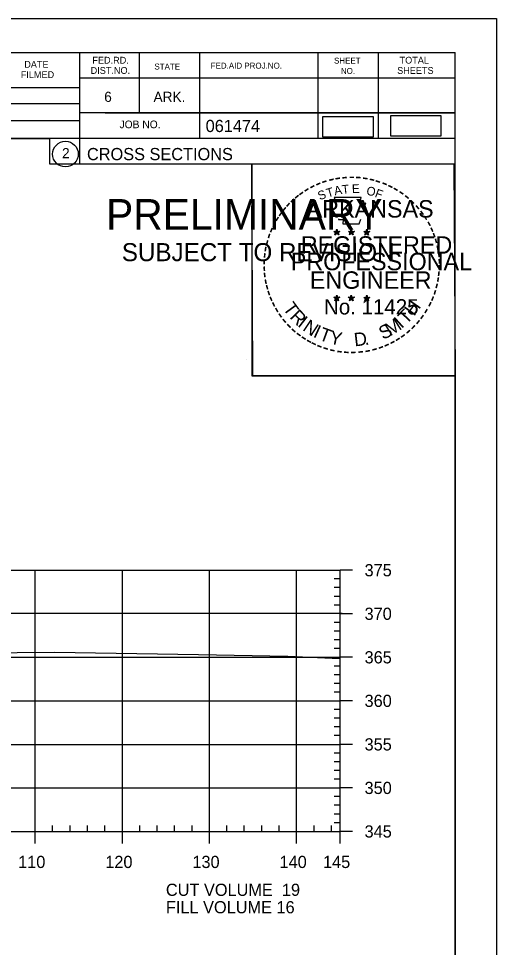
# Model space of a CAD drawing. Extents: x 1359801 to 1362404, y 372415 to 374228.
# Drawn here: x 1361928 to 1361982.8, y 373694.6 to 373801.3 of the extents above; entities that cross this region are included whole.
import ezdxf

# ---------------------------------------------------------------- set-up
doc = ezdxf.new("R2010")
doc.units = 0
for name, color, linetype in [('S_DRG_PT_SYM', 7, 'Continuous'), ('S_MAILBOX', 7, 'Continuous'), ('S_PRIMARY_CTL', 7, 'Continuous'), ('S_PRIMARY_CTL_ANNOT', 7, 'Continuous'), ('S_SHOULDER', 7, 'Continuous'), ('S_TELEPHONE_UTILITIES', 7, 'Continuous'), ('S_UNDERGROUND_CABLE', 7, 'Continuous'), ('S_UTL_PT_SYM', 7, 'Continuous'), ('S_WATER_UTILITIES', 7, 'Continuous')]:
    doc.layers.add(name, color=color, linetype=linetype)

msp = doc.modelspace()

# ---------------------------------------------------------------- linework, layer by layer
at = {"layer": 'S_DRG_PT_SYM'}
msp.add_lwpolyline([(1361872.46, 373728.42), (1361878.68, 373728.55), (1361886.16, 373728.61), (1361888.08, 373728.58), (1361909.26, 373728.33), (1361919.17, 373728.42), (1361932.09, 373728.54), (1361948.62, 373728.25), (1361958.88, 373728.06), (1361963.99, 373727.83), (1361964.89, 373727.79)], dxfattribs=at)
at = {"layer": 'S_MAILBOX'}
for p, q in [((1361674.89, 373737.94), (1361964.89, 373737.94)), ((1361929.89, 373707.94), (1361929.89, 373737.94)), ((1361939.89, 373707.94), (1361939.89, 373737.94)), ((1361949.89, 373707.94), (1361949.89, 373737.94)), ((1361959.89, 373707.94), (1361959.89, 373737.94)), ((1361964.89, 373707.94), (1361964.89, 373737.94)), ((1361675.11, 373733), (1361965.11, 373733)), ((1361674.89, 373727.94), (1361964.89, 373727.94)), ((1361674.89, 373722.94), (1361964.89, 373722.94)), ((1361674.89, 373717.94), (1361964.89, 373717.94)), ((1361674.89, 373712.94), (1361964.89, 373712.94)), ((1361674.89, 373707.94), (1361964.89, 373707.94))]:
    msp.add_line(p, q, dxfattribs=at)
at = {"layer": 'S_SHOULDER'}
for p, q in [((1361649.49, 373801.29), (1361982.82, 373801.29)), ((1361954.1, 373762.14), (1361954.1, 373762.14))]:
    msp.add_line(p, q, dxfattribs=at)
for points in [[(1361649.48, 373801.29), (1361982.82, 373801.29), (1361982.82, 373587.95), (1361649.48, 373587.95)], [(1361895.81, 373797.4), (1361895.81, 373787.52), (1361931.54, 373787.52), (1361931.54, 373784.6), (1361954.74, 373784.6), (1361954.74, 373760.26), (1361978.07, 373760.26), (1361978.07, 373591.94), (1361661.89, 373591.94), (1361661.89, 373797.4)], [(1361954.74, 373784.6), (1361977.95, 373784.6), (1361978.07, 373760.26), (1361954.86, 373760.26)]]:
    msp.add_lwpolyline(points, close=True, dxfattribs=at)
at = {"layer": 'S_TELEPHONE_UTILITIES'}
for p, q in [((1361964.5, 373777.1), (1361964.46, 373776.85)), ((1361964.5, 373776.74), (1361964.5, 373777.1)), ((1361964.5, 373777.1), (1361964.55, 373776.85)), ((1361966.17, 373777.1), (1361966.13, 373776.85)), ((1361966.17, 373776.74), (1361966.17, 373777.1)), ((1361966.17, 373777.1), (1361966.22, 373776.85)), ((1361967.94, 373777.09), (1361967.9, 373776.84)), ((1361967.94, 373776.73), (1361967.94, 373777.09)), ((1361967.94, 373777.09), (1361967.99, 373776.84)), ((1361964.16, 373776.85), (1361964.5, 373776.74)), ((1361964.16, 373776.85), (1361964.41, 373776.81)), ((1361964.16, 373776.85), (1361964.39, 373776.73)), ((1361964.29, 373776.44), (1361964.5, 373776.74)), ((1361964.29, 373776.44), (1361964.41, 373776.69)), ((1361964.29, 373776.44), (1361964.5, 373776.66)), ((1361964.85, 373776.85), (1361964.5, 373776.74)), ((1361964.72, 373776.44), (1361964.5, 373776.74)), ((1361964.72, 373776.44), (1361964.5, 373776.66)), ((1361964.85, 373776.85), (1361964.57, 373776.8)), ((1361964.72, 373776.44), (1361964.58, 373776.73)), ((1361964.85, 373776.85), (1361964.65, 373776.75)), ((1361965.83, 373776.85), (1361966.17, 373776.74)), ((1361965.83, 373776.85), (1361966.08, 373776.81)), ((1361965.83, 373776.85), (1361966.06, 373776.73)), ((1361965.96, 373776.44), (1361966.17, 373776.74)), ((1361965.96, 373776.44), (1361966.08, 373776.69)), ((1361965.96, 373776.44), (1361966.17, 373776.66)), ((1361966.52, 373776.85), (1361966.17, 373776.74)), ((1361966.39, 373776.44), (1361966.17, 373776.74)), ((1361966.39, 373776.44), (1361966.17, 373776.66)), ((1361966.52, 373776.85), (1361966.24, 373776.8)), ((1361966.39, 373776.44), (1361966.25, 373776.73)), ((1361966.52, 373776.85), (1361966.32, 373776.75)), ((1361967.59, 373776.84), (1361967.94, 373776.73)), ((1361967.59, 373776.84), (1361967.84, 373776.79)), ((1361967.59, 373776.84), (1361967.83, 373776.72)), ((1361967.72, 373776.43), (1361967.94, 373776.73)), ((1361967.72, 373776.43), (1361967.85, 373776.67)), ((1361967.72, 373776.43), (1361967.94, 373776.65)), ((1361968.29, 373776.84), (1361967.94, 373776.73)), ((1361968.15, 373776.43), (1361967.94, 373776.73)), ((1361968.15, 373776.43), (1361967.94, 373776.64)), ((1361968.29, 373776.84), (1361968, 373776.79)), ((1361968.15, 373776.43), (1361968.01, 373776.72)), ((1361968.29, 373776.84), (1361968.08, 373776.74)), ((1361964.15, 373769.28), (1361964.5, 373769.17)), ((1361964.15, 373769.28), (1361964.4, 373769.23)), ((1361964.15, 373769.28), (1361964.39, 373769.16)), ((1361964.28, 373768.87), (1361964.5, 373769.17)), ((1361964.28, 373768.87), (1361964.41, 373769.11)), ((1361964.28, 373768.87), (1361964.5, 373769.09)), ((1361964.5, 373769.53), (1361964.46, 373769.28)), ((1361964.5, 373769.17), (1361964.5, 373769.53)), ((1361964.5, 373769.53), (1361964.55, 373769.28)), ((1361964.85, 373769.28), (1361964.5, 373769.17)), ((1361964.71, 373768.87), (1361964.5, 373769.17)), ((1361964.71, 373768.87), (1361964.5, 373769.08)), ((1361964.85, 373769.28), (1361964.56, 373769.23)), ((1361964.71, 373768.87), (1361964.58, 373769.16)), ((1361964.85, 373769.28), (1361964.64, 373769.18)), ((1361965.82, 373769.28), (1361966.17, 373769.17)), ((1361965.82, 373769.28), (1361966.07, 373769.23)), ((1361965.82, 373769.28), (1361966.06, 373769.16)), ((1361965.95, 373768.87), (1361966.17, 373769.17)), ((1361965.95, 373768.87), (1361966.08, 373769.11)), ((1361965.95, 373768.87), (1361966.17, 373769.09)), ((1361966.17, 373769.53), (1361966.13, 373769.28)), ((1361966.17, 373769.17), (1361966.17, 373769.53)), ((1361966.17, 373769.53), (1361966.22, 373769.28)), ((1361966.52, 373769.28), (1361966.17, 373769.17)), ((1361966.38, 373768.87), (1361966.17, 373769.17)), ((1361966.38, 373768.87), (1361966.17, 373769.08)), ((1361966.52, 373769.28), (1361966.23, 373769.23)), ((1361966.38, 373768.87), (1361966.25, 373769.16)), ((1361966.52, 373769.28), (1361966.31, 373769.18)), ((1361967.59, 373769.27), (1361967.94, 373769.16)), ((1361967.59, 373769.27), (1361967.84, 373769.22)), ((1361967.59, 373769.27), (1361967.82, 373769.15)), ((1361967.72, 373768.86), (1361967.94, 373769.16)), ((1361967.72, 373768.86), (1361967.85, 373769.1)), ((1361967.72, 373768.86), (1361967.93, 373769.08)), ((1361967.94, 373769.52), (1361967.9, 373769.27)), ((1361968.15, 373768.86), (1361967.93, 373769.07)), ((1361967.94, 373769.16), (1361967.94, 373769.52)), ((1361967.94, 373769.52), (1361967.99, 373769.27)), ((1361968.28, 373769.27), (1361967.94, 373769.16)), ((1361968.15, 373768.86), (1361967.94, 373769.16)), ((1361968.28, 373769.27), (1361968, 373769.22)), ((1361968.15, 373768.86), (1361968.01, 373769.15)), ((1361968.28, 373769.27), (1361968.08, 373769.17))]:
    msp.add_line(p, q, dxfattribs=at)
for points in [[(1361964.2, 373780.73), (1361964.47, 373779.9)], [(1361967.71, 373779.81), (1361967.85, 373780.09), (1361967.16, 373780.07), (1361967.31, 373780.73), (1361964.2, 373780.73)], [(1361964.69, 373778.31), (1361964.69, 373778.22), (1361965.25, 373778.2), (1361965.2, 373777.73), (1361967.07, 373777.73), (1361967.27, 373778.26)], [(1361964.5, 373777.1), (1361964.72, 373776.44), (1361964.16, 373776.85), (1361964.85, 373776.85), (1361964.29, 373776.44), (1361964.5, 373777.1)], [(1361966.17, 373777.1), (1361966.39, 373776.44), (1361965.83, 373776.85), (1361966.52, 373776.85), (1361965.96, 373776.44), (1361966.17, 373777.1)], [(1361967.94, 373777.09), (1361968.15, 373776.43), (1361967.59, 373776.84), (1361968.29, 373776.84), (1361967.72, 373776.43), (1361967.94, 373777.09)], [(1361964.5, 373769.53), (1361964.71, 373768.87), (1361964.15, 373769.28), (1361964.85, 373769.28), (1361964.28, 373768.87), (1361964.5, 373769.53)], [(1361966.17, 373769.53), (1361966.38, 373768.87), (1361965.82, 373769.28), (1361966.52, 373769.28), (1361965.95, 373768.87), (1361966.17, 373769.53)], [(1361967.94, 373769.52), (1361968.15, 373768.86), (1361967.59, 373769.27), (1361968.28, 373769.27), (1361967.72, 373768.86), (1361967.94, 373769.52)]]:
    msp.add_lwpolyline(points, dxfattribs=at)
for centre, radius in [((1361964.5, 373776.74), 0.172), ((1361964.5, 373776.74), 0.145), ((1361964.5, 373776.74), 0.116), ((1361964.5, 373776.74), 0.0991), ((1361964.5, 373776.74), 0.0747), ((1361964.5, 373776.74), 0.0495), ((1361964.5, 373776.74), 0.0296), ((1361966.17, 373776.74), 0.172), ((1361966.17, 373776.74), 0.145), ((1361966.17, 373776.74), 0.116), ((1361966.17, 373776.74), 0.0991), ((1361966.17, 373776.74), 0.0747), ((1361966.17, 373776.74), 0.0495), ((1361966.17, 373776.74), 0.0296), ((1361967.94, 373776.73), 0.172), ((1361967.94, 373776.73), 0.145), ((1361967.94, 373776.73), 0.116), ((1361967.94, 373776.73), 0.0991), ((1361967.94, 373776.73), 0.0747), ((1361967.94, 373776.73), 0.0495), ((1361967.94, 373776.73), 0.0296), ((1361964.5, 373769.17), 0.172), ((1361964.5, 373769.17), 0.145), ((1361964.5, 373769.17), 0.116), ((1361964.5, 373769.17), 0.0991), ((1361964.5, 373769.17), 0.0747), ((1361964.5, 373769.17), 0.0495), ((1361964.5, 373769.17), 0.0296), ((1361966.17, 373769.17), 0.172), ((1361966.17, 373769.17), 0.145), ((1361966.17, 373769.17), 0.116), ((1361966.17, 373769.17), 0.0991), ((1361966.17, 373769.17), 0.0747), ((1361966.17, 373769.17), 0.0495), ((1361966.17, 373769.17), 0.0296), ((1361967.94, 373769.16), 0.172), ((1361967.94, 373769.16), 0.145), ((1361967.94, 373769.16), 0.116), ((1361967.94, 373769.16), 0.0991), ((1361967.94, 373769.16), 0.0747), ((1361967.94, 373769.16), 0.0495), ((1361967.94, 373769.16), 0.0296)]:
    msp.add_circle(centre, radius, dxfattribs=at)
at = {"layer": 'S_UNDERGROUND_CABLE'}
for points in [[(1361962.88, 373787.7), (1361968.71, 373787.7), (1361968.71, 373790.01), (1361962.88, 373790.01)], [(1361970.65, 373787.82), (1361976.48, 373787.82), (1361976.48, 373790.13), (1361970.65, 373790.13)]]:
    msp.add_lwpolyline(points, close=True, dxfattribs=at)
at = {"layer": 'S_UTL_PT_SYM'}
for p, q in [((1361661.89, 373797.4), (1361978.07, 373797.4)), ((1361934.97, 373797.4), (1361934.97, 373784.6)), ((1361941.81, 373797.4), (1361941.81, 373790.46)), ((1361948.75, 373797.4), (1361948.75, 373787.52)), ((1361962.33, 373797.4), (1361962.33, 373787.52)), ((1361969.27, 373797.4), (1361969.27, 373787.52)), ((1361978.07, 373591.94), (1361978.07, 373797.4)), ((1361978.07, 373794.46), (1361934.97, 373794.46)), ((1361978.07, 373794.48), (1361978.07, 373794.48)), ((1361895.81, 373793.38), (1361934.97, 373793.38)), ((1361895.81, 373791.52), (1361934.97, 373791.52)), ((1361978.07, 373790.46), (1361934.97, 373790.46)), ((1361937.93, 373790.46), (1361978.07, 373790.46)), ((1361895.81, 373789.58), (1361934.97, 373789.58)), ((1361978.07, 373787.52), (1361895.81, 373787.52)), ((1361934.97, 373784.6), (1361978.07, 373784.6))]:
    msp.add_line(p, q, dxfattribs=at)
msp.add_circle((1361933.36, 373785.73), 1.47, dxfattribs=at)
at = {"layer": 'S_WATER_UTILITIES'}
for p, q in [((1361964.89, 373707.94), (1361964.89, 373737.94)), ((1361966.29, 373737.94), (1361964.89, 373737.94)), ((1361964.89, 373736.94), (1361964.19, 373736.94)), ((1361964.89, 373735.94), (1361964.19, 373735.94)), ((1361964.89, 373734.94), (1361964.19, 373734.94)), ((1361964.89, 373733.94), (1361964.19, 373733.94)), ((1361966.29, 373732.94), (1361964.89, 373732.94)), ((1361964.89, 373731.94), (1361964.19, 373731.94)), ((1361964.89, 373730.94), (1361964.19, 373730.94)), ((1361964.89, 373729.94), (1361964.19, 373729.94)), ((1361964.89, 373728.94), (1361964.19, 373728.94)), ((1361966.29, 373727.94), (1361964.89, 373727.94)), ((1361964.89, 373726.94), (1361964.19, 373726.94)), ((1361964.89, 373725.94), (1361964.19, 373725.94)), ((1361964.89, 373724.94), (1361964.19, 373724.94)), ((1361964.89, 373723.94), (1361964.19, 373723.94)), ((1361966.29, 373722.94), (1361964.89, 373722.94)), ((1361964.89, 373721.94), (1361964.19, 373721.94)), ((1361964.89, 373720.94), (1361964.19, 373720.94)), ((1361964.89, 373719.94), (1361964.19, 373719.94)), ((1361964.89, 373718.94), (1361964.19, 373718.94)), ((1361966.29, 373717.94), (1361964.89, 373717.94)), ((1361964.89, 373716.94), (1361964.19, 373716.94)), ((1361964.89, 373715.94), (1361964.19, 373715.94)), ((1361964.89, 373714.94), (1361964.19, 373714.94)), ((1361964.89, 373713.94), (1361964.19, 373713.94)), ((1361966.29, 373712.94), (1361964.89, 373712.94)), ((1361964.89, 373711.94), (1361964.19, 373711.94)), ((1361964.89, 373710.94), (1361964.19, 373710.94)), ((1361964.89, 373709.94), (1361964.19, 373709.94)), ((1361964.89, 373708.94), (1361964.19, 373708.94)), ((1361674.89, 373707.94), (1361964.89, 373707.94)), ((1361929.89, 373706.54), (1361929.89, 373707.94)), ((1361931.89, 373707.94), (1361931.89, 373708.64)), ((1361933.89, 373707.94), (1361933.89, 373708.64)), ((1361935.89, 373707.94), (1361935.89, 373708.64)), ((1361937.89, 373707.94), (1361937.89, 373708.64)), ((1361939.89, 373706.54), (1361939.89, 373707.94)), ((1361941.89, 373707.94), (1361941.89, 373708.64)), ((1361943.89, 373707.94), (1361943.89, 373708.64)), ((1361945.89, 373707.94), (1361945.89, 373708.64)), ((1361947.89, 373707.94), (1361947.89, 373708.64)), ((1361949.89, 373706.54), (1361949.89, 373707.94)), ((1361951.89, 373707.94), (1361951.89, 373708.64)), ((1361953.89, 373707.94), (1361953.89, 373708.64)), ((1361955.89, 373707.94), (1361955.89, 373708.64)), ((1361957.89, 373707.94), (1361957.89, 373708.64)), ((1361959.89, 373706.54), (1361959.89, 373707.94)), ((1361961.89, 373707.94), (1361961.89, 373708.64)), ((1361963.89, 373707.94), (1361963.89, 373708.64)), ((1361964.89, 373706.54), (1361964.89, 373707.94)), ((1361966.29, 373707.94), (1361964.89, 373707.94))]:
    msp.add_line(p, q, dxfattribs=at)

# ---------------------------------------------------------------- texts
at = {"layer": 'S_PRIMARY_CTL'}
for s, p in [('375', (1361967.69, 373737.24)), ('370', (1361967.69, 373732.24)), ('365', (1361967.69, 373727.24)), ('360', (1361967.69, 373722.24)), ('355', (1361967.69, 373717.24)), ('350', (1361967.69, 373712.24)), ('345', (1361967.69, 373707.24)), ('110', (1361927.93, 373703.74)), ('120', (1361937.93, 373703.74)), ('130', (1361947.93, 373703.74)), ('140', (1361957.93, 373703.74)), ('145', (1361962.92, 373703.74)), ('CUT VOLUME  19', (1361944.89, 373700.54)), ('FILL VOLUME 16', (1361944.89, 373698.54))]:
    msp.add_text(s, height=1.4, dxfattribs=at).set_placement(p)
at = {"layer": 'S_PRIMARY_CTL_ANNOT'}
for s, height, p in [('PRELIMINARY', 3.5, (1361938.02, 373777.06)), ('DWB', 0.01, (1361938.77, 373778.91)), ('SUBJECT TO REVISION', 2.0751, (1361939.83, 373773.43))]:
    msp.add_text(s, height=height, rotation=360, dxfattribs=at).set_placement(p)
at = {"layer": 'S_SHOULDER'}
msp.add_text('+', height=0.1, dxfattribs=at).set_placement((1361958.84, 373728.01))
at = {"layer": 'S_TELEPHONE_UTILITIES'}
for s, height, rotation, p in [('-', 1.6, 24.3072, (1361962.31, 373781.59)), ('-', 1.6, 19.1761, (1361962.94, 373781.86)), ('-', 1.6, 13.6301, (1361963.69, 373782.1)), ('-', 1.6, 10.2193, (1361964.37, 373782.26)), ('-', 1.6, 5.8968, (1361965.1, 373782.37)), ('-', 1.6, 0.1862, (1361965.87, 373782.44)), ('-', 1.6, 357.743, (1361966.6, 373782.43)), ('-', 1.6, 352.1617, (1361967.34, 373782.37)), ('-', 1.6, 347.2049, (1361968.06, 373782.26)), ('-', 1.6, 342.3362, (1361968.69, 373782.1)), ('-', 1.6, 337.8551, (1361969.43, 373781.88)), ('-', 1.6, 36.2317, (1361960.5, 373780.5)), ('-', 1.6, 34.0636, (1361961.08, 373780.9)), ('-', 1.6, 28.7918, (1361961.68, 373781.27)), ('S', 1, 21.594, (1361962.55, 373780.41)), ('T', 1, 16.4036, (1361963.46, 373780.74)), ('A', 1, 11.2132, (1361964.29, 373780.99)), ('T', 1, 6.0228, (1361965.14, 373781.15)), ('E', 1, 0.8323, (1361966.24, 373781.26)), ('O', 1, 350.4515, (1361967.85, 373781.05)), ('F', 1, 340.0707, (1361968.8, 373780.83)), ('-', 1.6, 334.1211, (1361970.06, 373781.61)), ('-', 1.6, 329.6409, (1361970.64, 373781.33)), ('-', 1.6, 325.8627, (1361971.28, 373780.96)), ('-', 1.6, 42.9622, (1361959.59, 373779.71)), ('-', 1.6, 38.9507, (1361960.03, 373780.13)), ('ARKANSAS', 2, 360, (1361961.05, 373778.44)), ('-', 1.6, 320.5297, (1361971.89, 373780.54)), ('-', 1.6, 315.5786, (1361972.49, 373780.05)), ('-', 1.6, 50.6142, (1361958.74, 373778.75)), ('-', 1.6, 48.423, (1361959.14, 373779.23)), ('-', 1.6, 309.8797, (1361973.06, 373779.5)), ('-', 1.6, 306.6522, (1361973.58, 373778.9)), ('-', 1.6, 58.0706, (1361958, 373777.65)), ('-', 1.6, 54.2325, (1361958.33, 373778.18)), ('-', 1.4, 303.6753, (1361974.07, 373778.33)), ('-', 1.6, 67.7743, (1361957.43, 373776.43)), ('-', 1.6, 62.8713, (1361957.69, 373777.04)), ('-', 1.6, 299.6684, (1361974.39, 373777.72)), ('-', 1.6, 294.6628, (1361974.71, 373777.11)), ('-', 1.6, 72.3945, (1361957.21, 373775.8)), ('REGISTERED', 2, 360, (1361960.37, 373774.29)), ('DWB', 0.01, 360, (1361964.49, 373776.73)), ('DWB', 0.01, 360, (1361966.16, 373776.73)), ('DWB', 0.01, 360, (1361967.93, 373776.72)), ('-', 1.6, 290.5728, (1361974.97, 373776.53)), ('-', 1.6, 285.1233, (1361975.2, 373775.95)), ('-', 1.6, 81.2013, (1361956.88, 373774.37)), ('-', 1.6, 75.461, (1361957.02, 373775.08)), ('-', 1.6, 280.5493, (1361975.4, 373775.21)), ('-', 1.6, 85.1863, (1361956.81, 373773.68)), ('PROFESSIONAL', 2, 360, (1361959.22, 373772.39)), ('-', 1.6, 276.5962, (1361975.57, 373774.44)), ('-', 1.6, 94.1959, (1361956.82, 373772.25)), ('-', 1.6, 89.0622, (1361956.78, 373772.98)), ('-', 1.6, 274.3301, (1361975.63, 373773.72)), ('-', 1.6, 269.9407, (1361975.66, 373773.09)), ('-', 1.6, 98.9479, (1361956.89, 373771.59)), ('ENGINEER', 2, 360, (1361961.41, 373770.26)), ('-', 1.6, 263.5172, (1361975.64, 373772.42)), ('-', 1.6, 101.7149, (1361957.02, 373770.85)), ('-', 1.6, 105.4578, (1361957.19, 373770.26)), ('-', 1.6, 255.7626, (1361975.46, 373771.09)), ('-', 1.6, 260.9953, (1361975.57, 373771.77)), ('-', 1.6, 109.0874, (1361957.4, 373769.63)), ('-', 1.6, 252.8681, (1361975.28, 373770.37)), ('-', 1.6, 114.0643, (1361957.66, 373769.03)), ('-', 1.6, 115.7289, (1361957.96, 373768.41)), ('T', 1.54, 306.0406, (1361958.26, 373768.01)), ('No. 11425', 1.757, 360, (1361963.04, 373767.31)), ('DWB', 0.01, 360, (1361964.49, 373769.16)), ('DWB', 0.01, 360, (1361966.16, 373769.16)), ('DWB', 0.01, 360, (1361967.92, 373769.15)), ('H', 1.54, 54.6088, (1361973.38, 373767.04)), ('-', 1.6, 244.6197, (1361974.79, 373769.07)), ('-', 1.6, 247.8887, (1361975.06, 373769.7)), ('-', 1.6, 120.4471, (1361958.32, 373767.83)), ('R', 1.54, 314.005, (1361959.02, 373766.96)), ('T', 1.54, 46.6444, (1361972.49, 373766.1)), ('-', 1.6, 239.0712, (1361974.4, 373768.32)), ('-', 1.6, 125.8934, (1361958.72, 373767.27)), ('-', 1.6, 130.7181, (1361959.18, 373766.71)), ('I', 1.54, 321.9694, (1361959.92, 373766.03)), ('N', 1.54, 326.5002, (1361960.49, 373765.55)), ('M', 1.54, 32.6563, (1361970.64, 373764.77)), ('I', 1.54, 42.1136, (1361971.93, 373765.62)), ('-', 1.6, 231.2538, (1361973.57, 373767.1)), ('-', 1.6, 233.8452, (1361974, 373767.67)), ('-', 1.6, 134.2238, (1361959.7, 373766.17)), ('-', 1.6, 138.9338, (1361960.22, 373765.7)), ('I', 1.54, 335.3603, (1361961.7, 373764.77)), ('T', 1.54, 339.8912, (1361962.36, 373764.44)), ('Y', 1.54, 347.8556, (1361963.58, 373763.99)), ('S', 1.54, 26.9312, (1361969.81, 373764.37)), ('-', 1.6, 221.0851, (1361972.57, 373766.03)), ('-', 1.6, 225.7653, (1361973.09, 373766.54)), ('-', 1.6, 144.6463, (1361960.78, 373765.3)), ('-', 1.6, 148.0898, (1361961.34, 373764.93)), ('-', 1.6, 151.5704, (1361961.92, 373764.6)), ('D', 1.54, 6.3969, (1361966.56, 373763.64)), ('-', 1.6, 207.3568, (1361970.93, 373764.82)), ('-', 1.6, 212.2491, (1361971.48, 373765.17)), ('-', 1.6, 215.7363, (1361972.02, 373765.55)), ('-', 1.6, 154.6002, (1361962.44, 373764.36)), ('-', 1.6, 158.5612, (1361963.07, 373764.1)), ('-', 1.6, 162.7983, (1361963.75, 373763.89)), ('-', 1.6, 167.5555, (1361964.47, 373763.72)), ('-', 1.6, 191.2858, (1361968.28, 373763.79)), ('.', 1.54, 13.7642, (1361967.75, 373763.76)), ('-', 1.6, 195.4743, (1361969.01, 373763.99)), ('-', 1.6, 200.7184, (1361969.68, 373764.23)), ('-', 1.6, 204.2516, (1361970.3, 373764.5)), ('-', 1.6, 173.1155, (1361965.24, 373763.61)), ('-', 1.6, 176.5183, (1361965.99, 373763.56)), ('-', 1.6, 181.5918, (1361966.73, 373763.58)), ('-', 1.6, 185.8167, (1361967.54, 373763.66))]:
    msp.add_text(s, height=height, rotation=rotation, dxfattribs=at).set_placement(p)
at = {"layer": 'S_UTL_PT_SYM'}
for s, height, p in [('DATE', 0.782, (1361928.63, 373795.64)), ('FED.RD.', 0.782, (1361936.45, 373796.12)), ('SHEET', 0.684, (1361964.19, 373796.12)), ('TOTAL', 0.782, (1361971.71, 373796.12)), ('FILMED', 0.782, (1361928.23, 373794.46)), ('DIST.NO.', 0.782, (1361936.25, 373794.94)), ('STATE', 0.684, (1361943.57, 373795.44)), ('FED.AID PROJ.NO.', 0.684, (1361950.03, 373795.54)), ('NO.', 0.684, (1361964.97, 373794.94)), ('SHEETS', 0.782, (1361971.43, 373794.94)), ('6', 1.17, (1361937.81, 373791.72)), ('ARK.', 1.172, (1361943.47, 373791.72)), ('JOB NO.', 0.879, (1361939.57, 373788.7)), ('061474', 1.4, (1361949.45, 373788.26)), ('2', 1.17, (1361932.97, 373785.25)), ('CROSS SECTIONS', 1.4, (1361935.83, 373785.03))]:
    msp.add_text(s, height=height, rotation=360, dxfattribs=at).set_placement(p)

doc.saveas('drawing.dxf')
